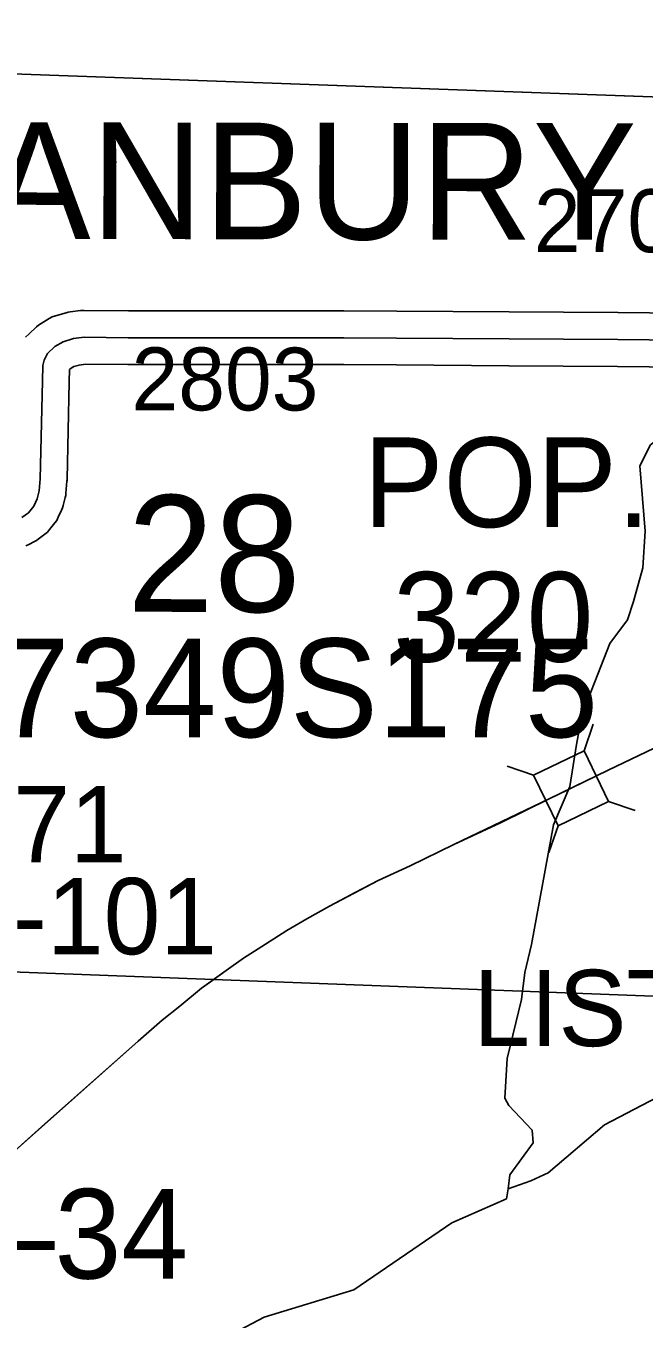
# Model space of a CAD drawing. Extents: x -157.2 to -99.3, y 12.2 to 46.2.
# Drawn here: x -115.044 to -114.355, y 16.715 to 18.157 of the extents above; entities that cross this region are included whole.
import ezdxf

# ---------------------------------------------------------------- set-up
doc = ezdxf.new("R2010")
doc.units = 0
for name, color, linetype in [('tdCoCorpPopTxt', 7, 'Continuous'), ('tdCoCorpTxt', 7, 'Continuous'), ('tdCoHydroRiver', 7, 'Continuous'), ('tdCoPriCL', 7, 'Continuous'), ('tdCoPriNonDiv', 7, 'Continuous'), ('tdCoPriNonDivCL', 7, 'Continuous'), ('tdCoSecRdNmbr', 7, 'Continuous'), ('tdCoSecRdTxt', 7, 'Continuous'), ('tdCoSecRteBand', 7, 'Continuous'), ('tdCoSecRteCL', 7, 'Continuous'), ('tdCoSectLine', 7, 'Continuous'), ('tdCoSectLinePart', 7, 'Continuous'), ('tdCoSectNmbr', 7, 'Continuous'), ('tdCoStrucNonDivPri', 7, 'Continuous'), ('tdCoStrucPriMaintName', 7, 'Continuous'), ('tdCoStrucSec', 7, 'Continuous'), ('tdCoStrucSecCoName', 7, 'Continuous'), ('tdCoStrucSecFHWANum', 7, 'Continuous'), ('tdCoSurfGravel', 7, 'Continuous'), ('tdStHwyPriRefPost1', 7, 'Continuous')]:
    doc.layers.add(name, color=color, linetype=linetype)

msp = doc.modelspace()

# ---------------------------------------------------------------- linework, layer by layer
at = {"layer": 'tdCoHydroRiver'}
for points in [[(-114.5064, 16.8605), (-114.5044, 16.8762), (-114.4782, 16.9119), (-114.4794, 16.9261), (-114.5056, 16.9536), (-114.5101, 16.9616), (-114.5074, 17.0057), (-114.4915, 17.0716), (-114.4876, 17.1015), (-114.4804, 17.1328), (-114.4556, 17.2663), (-114.4377, 17.3091), (-114.4301, 17.3559), (-114.4238, 17.3894), (-114.3929, 17.4683), (-114.3733, 17.4946), (-114.3665, 17.515), (-114.356, 17.5526), (-114.3534, 17.5936), (-114.3594, 17.6663), (-114.3478, 17.6897), (-114.2979, 17.7294)], [(-114.5064, 16.8605), (-114.4809, 16.8693), (-114.4617, 16.8783), (-114.3988, 16.9319), (-114.3156, 16.9755), (-114.2137, 17.0108), (-114.1498, 17.0407), (-114.0368, 17.0773), (-114.0004, 17.0827), (-113.9341, 17.0825), (-113.9023, 17.0943), (-113.8458, 17.1418), (-113.6828, 17.2213), (-113.6569, 17.249), (-113.6199, 17.2733), (-113.5641, 17.2987), (-113.4923, 17.3269), (-113.455, 17.3654), (-113.4085, 17.3941), (-113.289, 17.44)], [(-115.046, 16.4956), (-115.0033, 16.4961), (-114.9795, 16.5018), (-114.9424, 16.5324), (-114.9195, 16.5665), (-114.9058, 16.6088), (-114.8119, 16.6995), (-114.7783, 16.7176), (-114.6781, 16.7481), (-114.5689, 16.8226), (-114.5082, 16.8495), (-114.5064, 16.8605)]]:
    msp.add_lwpolyline(points, dxfattribs=at)
at = {"layer": 'tdCoPriCL'}
msp.add_lwpolyline([(-115.0597, 16.8996), (-114.9186, 17.0251), (-114.8917, 17.0486), (-114.8723, 17.0643), (-114.8481, 17.0841), (-114.8381, 17.0913), (-114.8205, 17.104), (-114.801, 17.1178), (-114.7766, 17.1334), (-114.7529, 17.1484), (-114.7305, 17.1615), (-114.7053, 17.1756), (-114.651, 17.2042), (-114.6153, 17.2207), (-114.5667, 17.2444), (-114.4604, 17.2952), (-114.4399, 17.3051), (-114.4354, 17.3073), (-114.4324, 17.3088), (-114.3948, 17.327), (-114.3265, 17.36)], dxfattribs=at)
at = {"layer": 'tdCoPriNonDiv'}
msp.add_lwpolyline([(-115.0597, 16.8996), (-114.9186, 17.0251), (-114.8917, 17.0486), (-114.8723, 17.0643), (-114.8481, 17.0841), (-114.8205, 17.104), (-114.801, 17.1178), (-114.7766, 17.1334), (-114.7529, 17.1484), (-114.7305, 17.1615), (-114.7053, 17.1756), (-114.651, 17.2042), (-114.6153, 17.2207), (-114.5667, 17.2444), (-114.4604, 17.2952), (-114.4354, 17.3073), (-114.3948, 17.327), (-114.3265, 17.36)], dxfattribs=at)
at = {"layer": 'tdCoPriNonDivCL'}
msp.add_lwpolyline([(-115.0597, 16.8996), (-115.0224, 16.9329), (-114.9186, 17.0251), (-114.8917, 17.0486), (-114.8723, 17.0643), (-114.8481, 17.0841), (-114.8205, 17.104), (-114.801, 17.1178), (-114.7766, 17.1334), (-114.7529, 17.1484), (-114.7305, 17.1615), (-114.7053, 17.1756), (-114.676, 17.1911), (-114.651, 17.2042), (-114.6153, 17.2207), (-114.5667, 17.2444), (-114.5149, 17.2683), (-114.4604, 17.2952), (-114.3948, 17.327), (-114.3265, 17.36)], dxfattribs=at)
msp.add_lwpolyline([(-115.0597, 16.8996), (-115.0224, 16.9329), (-114.9186, 17.0251), (-114.8917, 17.0486), (-114.8723, 17.0643), (-114.8481, 17.0841), (-114.8205, 17.104), (-114.801, 17.1178), (-114.7766, 17.1334), (-114.7529, 17.1484), (-114.7305, 17.1615), (-114.7053, 17.1756), (-114.676, 17.1911), (-114.651, 17.2042), (-114.6153, 17.2207), (-114.5667, 17.2444), (-114.5149, 17.2683), (-114.4604, 17.2952), (-114.3948, 17.327), (-114.3265, 17.36)], dxfattribs=at)
at = {"layer": 'tdCoSecRteBand'}
for points in [[(-115.044, 17.8098), (-115.0401, 17.8134), (-115.032, 17.8211), (-115.0296, 17.8233), (-115.0268, 17.825), (-115.0177, 17.8304), (-115.0144, 17.8324), (-115.0107, 17.8335), (-114.9989, 17.8369), (-114.9966, 17.8376), (-114.9943, 17.8379), (-114.9827, 17.8393), (-114.9807, 17.8396), (-114.9786, 17.8396), (-114.9294, 17.8391), (-114.846, 17.8391), (-114.6894, 17.8391), (-114.6893, 17.8391), (-114.6893, 17.8391), (-114.6303, 17.8388), (-114.6303, 17.8388), (-114.6302, 17.8388), (-114.505, 17.8379), (-114.3839, 17.8371), (-114.3839, 17.8371), (-114.3838, 17.8371), (-114.2792, 17.8361)], [(-114.2791, 17.7761), (-114.3843, 17.7771), (-114.5054, 17.7779), (-114.5054, 17.7779), (-114.5054, 17.7779), (-114.6306, 17.7788), (-114.6895, 17.7791), (-114.846, 17.7791), (-114.9296, 17.7791), (-114.9297, 17.7791), (-114.9299, 17.7791), (-114.9772, 17.7796), (-114.9844, 17.7786), (-114.9903, 17.7769), (-114.9933, 17.7751), (-114.9949, 17.7736), (-114.9953, 17.76), (-114.9978, 17.6513), (-114.9978, 17.6503), (-114.9979, 17.6493), (-114.9991, 17.6357), (-114.9993, 17.6334), (-114.9999, 17.6312), (-115.0021, 17.6223), (-115.0028, 17.6196), (-115.0039, 17.6171), (-115.0076, 17.609), (-115.0091, 17.6056), (-115.0115, 17.6027), (-115.0174, 17.5953), (-115.0197, 17.5924), (-115.0227, 17.5901), (-115.0298, 17.5847), (-115.0319, 17.5832), (-115.0341, 17.582), (-115.0403, 17.5788), (-115.0438, 17.577)]]:
    msp.add_lwpolyline(points, dxfattribs=at)
at = {"layer": 'tdCoSecRteCL'}
msp.add_lwpolyline([(-115.048, 17.6086), (-115.0408, 17.614), (-115.0349, 17.6214), (-115.0312, 17.6296), (-115.029, 17.6384), (-115.0277, 17.652), (-115.0253, 17.7608), (-115.0248, 17.778), (-115.0233, 17.7842), (-115.0196, 17.7916), (-115.0115, 17.7992), (-115.0023, 17.8047), (-114.9905, 17.8081), (-114.9789, 17.8096), (-114.9296, 17.8091), (-114.846, 17.8091), (-114.6894, 17.8091), (-114.6305, 17.8088), (-114.5052, 17.8079), (-114.3841, 17.8071), (-114.2788, 17.8061), (-114.2578, 17.8068)], dxfattribs=at)
at = {"layer": 'tdCoSectLine'}
for points in [[(-115.2654, 18.1105), (-114.2531, 18.0741)], [(-115.2953, 17.1113), (-114.2956, 17.0734)]]:
    msp.add_lwpolyline(points, dxfattribs=at)
at = {"layer": 'tdCoSectLinePart'}
for points in [[(-115.2654, 18.1105), (-114.2839, 18.0752)], [(-115.2953, 17.1113), (-114.2956, 17.0734)]]:
    msp.add_lwpolyline(points, dxfattribs=at)
at = {"layer": 'tdCoStrucNonDivPri'}
for p, q in [((-114.4216, 17.3488), (-114.4114, 17.3783)), ((-114.478, 17.3214), (-114.5075, 17.3317)), ((-114.3943, 17.2924), (-114.3647, 17.2822)), ((-114.4506, 17.2651), (-114.4609, 17.2355))]:
    msp.add_line(p, q, dxfattribs=at)
msp.add_lwpolyline([(-114.478, 17.3214), (-114.4216, 17.3488), (-114.3943, 17.2924), (-114.4506, 17.2651)], close=True, dxfattribs=at)
at = {"layer": 'tdCoStrucSec'}
for p, q in [((-114.4216, 17.3488), (-114.4114, 17.3783)), ((-114.478, 17.3214), (-114.5075, 17.3317)), ((-114.3943, 17.2924), (-114.3647, 17.2822)), ((-114.4506, 17.2651), (-114.4609, 17.2355))]:
    msp.add_line(p, q, dxfattribs=at)
msp.add_lwpolyline([(-114.478, 17.3214), (-114.4216, 17.3488), (-114.3943, 17.2924), (-114.4506, 17.2651)], close=True, dxfattribs=at)
at = {"layer": 'tdCoSurfGravel'}
msp.add_lwpolyline([(-115.048, 17.6086), (-115.0408, 17.614), (-115.0349, 17.6214), (-115.0312, 17.6296), (-115.029, 17.6384), (-115.0277, 17.652), (-115.0253, 17.7608), (-115.0248, 17.778), (-115.0233, 17.7842), (-115.0196, 17.7916), (-115.0115, 17.7992), (-115.0023, 17.8047), (-114.9905, 17.8081), (-114.9789, 17.8096), (-114.9296, 17.8091), (-114.846, 17.8091), (-114.6894, 17.8091), (-114.6305, 17.8088), (-114.5052, 17.8079), (-114.3841, 17.8071), (-114.2788, 17.8061), (-114.2578, 17.8068)], dxfattribs=at)

# ---------------------------------------------------------------- texts
at = {"layer": 'tdCoCorpPopTxt'}
for s, p in [('POP.', (-114.6675, 17.598)), ('320', (-114.6344, 17.448))]:
    msp.add_text(s, height=0.1, dxfattribs=at).set_placement(p)
at = {"layer": 'tdCoCorpTxt'}
msp.add_text('DANBURY', height=0.13, rotation=359.9128, dxfattribs=at).set_placement((-115.213, 17.9195))
at = {"layer": 'tdCoSecRdNmbr'}
for s, rotation, p in [('2702', 359.9133, (-114.4776, 17.9047)), ('2803', 359.9128, (-114.926, 17.7283))]:
    msp.add_text(s, height=0.07, rotation=rotation, dxfattribs=at).set_placement(p)
at = {"layer": 'tdCoSecRdTxt'}
msp.add_text('DANBURY BLACK TOP', height=0.04, rotation=294.0101, dxfattribs=at).set_placement((-114.4391, 18.6591))
at = {"layer": 'tdCoSectNmbr'}
msp.add_text('28', height=0.13, rotation=359.9128, dxfattribs=at).set_placement((-114.9308, 17.5037))
at = {"layer": 'tdCoStrucPriMaintName'}
msp.add_text('97349S175', height=0.11, dxfattribs=at).set_placement((-115.1585, 17.3639))
at = {"layer": 'tdCoStrucSecCoName'}
for s, p in [('LISTON X-101', (-115.576, 17.122)), ('LISTON X-200-1', (-114.545, 17.0196))]:
    msp.add_text(s, height=0.085, dxfattribs=at).set_placement(p)
at = {"layer": 'tdCoStrucSecFHWANum'}
msp.add_text('350271', height=0.085, dxfattribs=at).set_placement((-115.3106, 17.2245))
at = {"layer": 'tdStHwyPriRefPost1'}
msp.add_text('‒‒34', height=0.1, dxfattribs=at).set_placement((-115.1604, 16.7605))

doc.saveas('drawing.dxf')
